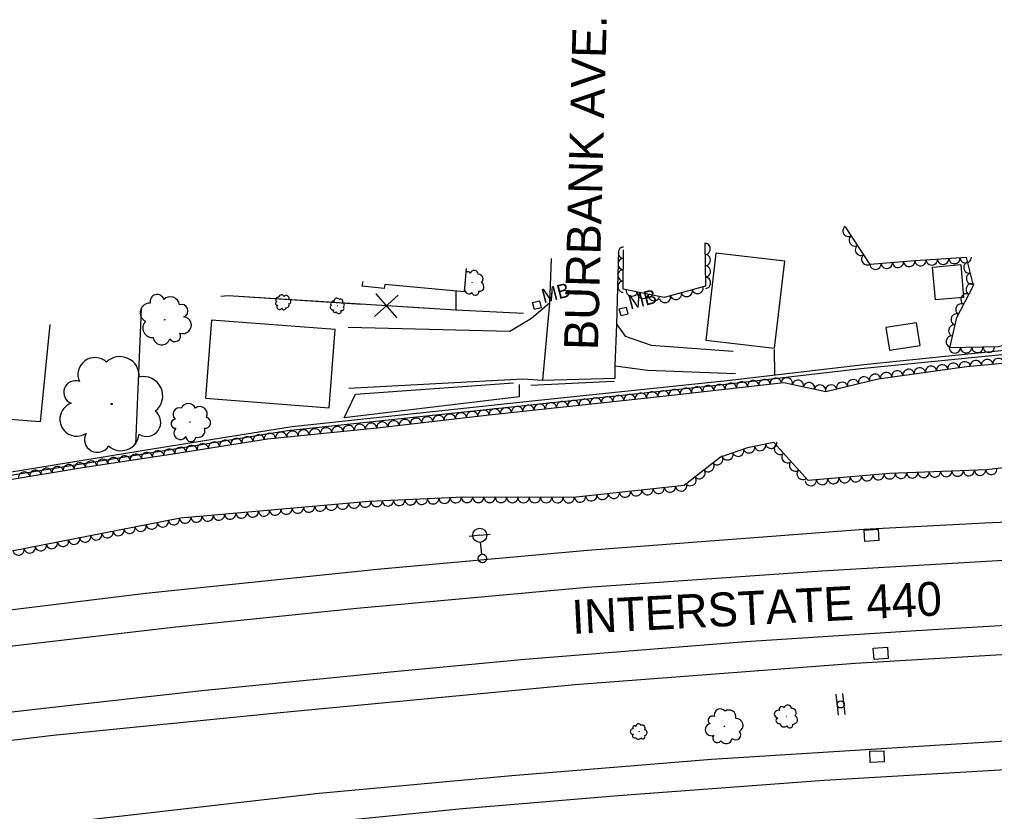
# Model space of a CAD drawing. Extents: x 1722896 to 1754269, y 648279 to 666297.
# Drawn here: x 1748441.7 to 1748786.6, y 652716.7 to 652997.1 of the extents above; entities that cross this region are included whole.
import ezdxf

# ---------------------------------------------------------------- set-up
doc = ezdxf.new("R2010")
doc.units = 0
for name, color, linetype in [('DESIGN - CENTERLINE - Proposed Text', 7, 'Continuous'), ('DESIGN - PUBLIC HEARING - Shapes', 7, 'Continuous'), ('DESIGN - SCRATCH - User 1', 7, 'Continuous'), ('DESIGN - SHEET - Linework', 7, 'Continuous'), ('SURVEY - CENTERLINE - Preliminary Text', 7, 'Continuous'), ('SURVEY - DRAINAGE - Natural Features', 7, 'Continuous'), ('SURVEY - DTM - Breaklines', 7, 'Continuous'), ('SURVEY - VEGETATION - Features with Text', 7, 'Continuous')]:
    doc.layers.add(name, color=color, linetype=linetype)

msp = doc.modelspace()

# ---------------------------------------------------------------- linework, layer by layer
at = {"layer": 'DESIGN - CENTERLINE - Proposed Text'}
for p, q in [((1748624.7, 652895.98), (1748624.7, 652895.98)), ((1748655.37, 652893.7), (1748655.37, 652893.7))]:
    msp.add_line(p, q, dxfattribs=at)
for points in [[(1748708.74, 652880.68), (1748712.37, 652911.5), (1748688.06, 652914.37), (1748684.43, 652883.55)], [(1748765.69, 652897.82), (1748764.7, 652909.44), (1748774.66, 652910.28), (1748775.64, 652898.67)], [(1748623.81, 652894.41), (1748623.17, 652896.88), (1748625.59, 652897.51), (1748626.23, 652895.04)], [(1748654.49, 652892.12), (1748653.85, 652894.59), (1748656.27, 652895.22), (1748656.91, 652892.76)], [(1748553.39, 652887.28), (1748509.56, 652890.66), (1748507.43, 652863.02), (1748551.26, 652859.64)], [(1748759.05, 652889.66), (1748748.19, 652887.99), (1748749.42, 652880.03), (1748760.27, 652881.7)]]:
    msp.add_lwpolyline(points, close=True, dxfattribs=at)
for points in [[(1748599.69, 652908.92), (1748598.93, 652900.7), (1748570.92, 652903.25), (1748570.71, 652901.87), (1748562.92, 652902.68), (1748563.25, 652904.29)], [(1748512.93, 652899.09), (1748515.52, 652899.33), (1748595.99, 652894.24)], [(1748512.93, 652899.09), (1748515.52, 652899.33), (1748562.82, 652896.34)], [(1748575.64, 652899.44), (1748567.25, 652891.95), (1748571.5, 652895.69), (1748567.76, 652899.94), (1748575.14, 652891.45)], [(1748596.01, 652900.97), (1748595.99, 652894.24), (1748619.95, 652893.06)], [(1748596.01, 652900.97), (1748595.99, 652894.24), (1748619.95, 652893.06)], [(1748578.89, 652895.33), (1748595.99, 652894.24)], [(1748482.86, 652846.61), (1748484.89, 652894.56)], [(1748482.86, 652846.61), (1748484.89, 652894.56)], [(1748452.44, 652889.1), (1748449.04, 652854.68), (1748381.16, 652859.87), (1748382.78, 652877.64)], [(1748708.7, 652880.19), (1748708.71, 652871.4)], [(1748708.7, 652880.19), (1748708.71, 652871.4)]]:
    msp.add_lwpolyline(points, dxfattribs=at)
at = {"layer": 'DESIGN - PUBLIC HEARING - Shapes'}
for p, q in [((1748731.39, 652750.76), (1748730.59, 652758.21)), ((1748733.77, 652751.01), (1748732.97, 652758.47))]:
    msp.add_line(p, q, dxfattribs=at)
msp.add_circle((1748732.18, 652754.61), 1.27, dxfattribs=at)
at = {"layer": 'DESIGN - SCRATCH - User 1'}
for points in [[(1748790.37, 652878.49), (1748739.3, 652873.44), (1748689.41, 652867.57), (1748536.49, 652851.45), (1748487.13, 652843.37), (1748386.28, 652827.25), (1748335.33, 652820), (1748335.09, 652821.09), (1748389.37, 652829.14), (1748412.53, 652832.73), (1748489.42, 652845.22), (1748538.11, 652852.92), (1748625.31, 652862.27), (1748692.07, 652869.29), (1748740.35, 652874.92), (1748791.2, 652880.13)], [(1748622.53, 652867.6), (1748649.32, 652868.95), (1748652.09, 652869.02)]]:
    msp.add_lwpolyline(points, dxfattribs=at)
at = {"layer": 'SURVEY - CENTERLINE - Preliminary Text'}
for points in [[(1748629.81, 652912.43), (1748629.17, 652896.63), (1748626.71, 652869.41), (1748652.4, 652870.04), (1748652.38, 652874.47), (1748652.98, 652889.1), (1748653.67, 652915.24)], [(1748629.17, 652896.63), (1748622.81, 652891.16), (1748615.14, 652886.65), (1748558, 652888.05)], [(1748652.98, 652889.1), (1748655.95, 652884.94), (1748665.08, 652881.77), (1748694.14, 652879.67)], [(1748652.38, 652874.47), (1748663.87, 652872.96), (1748694.98, 652871.7)], [(1748558.16, 652866.53), (1748619.76, 652869.82), (1748626.71, 652869.41)], [(1748269.39, 652766.23), (1748294.2, 652769.59), (1748307.79, 652779.34), (1748312.36, 652785.97), (1748313.17, 652790.58), (1748320.06, 652791.55), (1748323.16, 652783.83), (1748334.22, 652778.05), (1748345.91, 652776.99), (1748389.19, 652782.05), (1748486.38, 652793.97), (1748568.16, 652802.49), (1748642.64, 652809.18), (1748740.39, 652816.67), (1748783.13, 652818.84), (1748906.4, 652824.18), (1748968.47, 652827.03), (1749084.89, 652831.6), (1749190.2, 652834.59), (1749291.51, 652838.93)], [(1748268.61, 652753.32), (1748360.46, 652765.93), (1748423.85, 652773.51), (1748496.97, 652782.06), (1748561.03, 652788.66), (1748642.5, 652796.05), (1748725.49, 652801.89), (1748818.01, 652807.27), (1748906.54, 652811.43), (1748985.05, 652814.73), (1749061.36, 652817.38), (1749147.9, 652820.69), (1749253.64, 652823.79), (1749290.07, 652825.1)], [(1748267.16, 652729.5), (1748287.04, 652732.28), (1748334.64, 652738.83), (1748395.77, 652746.97), (1748451.31, 652753.43), (1748506.16, 652759.53), (1748572.91, 652766.14), (1748620.47, 652770.62), (1748698.57, 652776.82), (1748758.82, 652780.76), (1748810.26, 652783.86), (1748854.29, 652786.02), (1748897.18, 652787.93), (1748940.17, 652789.89), (1748998.25, 652791.95), (1749046.64, 652793.77), (1749110.72, 652795.88), (1749196.72, 652799.05), (1749249.2, 652800.84), (1749287.68, 652802.1)], [(1748266.55, 652719.31), (1748296.65, 652723.61), (1748379.82, 652734.82), (1748453.61, 652743.73), (1748532.77, 652751.56), (1748638.29, 652761.63), (1748737.31, 652769.19), (1748841.1, 652775.34), (1749007.34, 652782.06), (1749145.15, 652787.31), (1749250.55, 652790.42), (1749286.58, 652791.57)], [(1749283.39, 652760.99), (1749220.89, 652759), (1749150.06, 652756.51), (1749077.99, 652754.21), (1749010.68, 652751.45), (1748943.79, 652749.33), (1748854.13, 652745.49), (1748765.45, 652740), (1748686.49, 652735.12), (1748615.88, 652729.33), (1748547.7, 652723.09), (1748486.3, 652715.94), (1748414.54, 652707.85), (1748332.51, 652697.65), (1748274.76, 652689.53), (1748264.66, 652688.17)], [(1748264.05, 652678.06), (1748306.33, 652683.86), (1748392.62, 652694.76), (1748459.21, 652702.68), (1748529.85, 652710.85), (1748598.41, 652717.72), (1748653.46, 652722.38), (1748726.39, 652727.74), (1748808.51, 652732.64), (1748888.71, 652736.67), (1748969.37, 652739.8), (1749075.98, 652743.99), (1749164.24, 652746.73), (1749229.65, 652749.37), (1749282.37, 652751.15)]]:
    msp.add_lwpolyline(points, dxfattribs=at)
at = {"layer": 'SURVEY - DRAINAGE - Natural Features'}
for p, q in [((1748743.09, 652814.46), (1748743.09, 652814.46)), ((1748746.35, 652772.68), (1748746.35, 652772.68)), ((1748745.02, 652736.1), (1748745.02, 652736.1))]:
    msp.add_line(p, q, dxfattribs=at)
for points in [[(1748740.71, 652812.32), (1748740.49, 652816.31), (1748745.48, 652816.59), (1748745.7, 652812.6), (1748740.71, 652812.32)], [(1748744.01, 652770.48), (1748743.7, 652774.47), (1748748.68, 652774.86), (1748749, 652770.88), (1748744.01, 652770.48)], [(1748742.61, 652733.99), (1748742.43, 652737.99), (1748747.43, 652738.21), (1748747.61, 652734.22), (1748742.61, 652733.99)]]:
    msp.add_lwpolyline(points, dxfattribs=at)
at = {"layer": 'SURVEY - DTM - Breaklines'}
for p, q in [((1748604.5, 652814.46), (1748600.78, 652814.04)), ((1748604.5, 652814.46), (1748608.23, 652814.88)), ((1748605.26, 652807.76), (1748604.78, 652811.98))]:
    msp.add_line(p, q, dxfattribs=at)
for centre, radius in [((1748604.5, 652814.46), 2.5), ((1748605.43, 652806.27), 1.5)]:
    msp.add_circle(centre, radius, dxfattribs=at)
at = {"layer": 'SURVEY - VEGETATION - Features with Text'}
for points in [[(1748879.88, 652930.65), (1748880.64, 652916.95), (1748877.69, 652910.29), (1748867.75, 652906.92), (1748856.27, 652907.17), (1748835.42, 652907.43), (1748824.01, 652905.12), (1748808.11, 652905.7), (1748799.8, 652904.73), (1748797.08, 652898.85), (1748800.55, 652893.03), (1748804.58, 652887.99), (1748802.75, 652884.45), (1748787.86, 652881.13), (1748770.84, 652880.83), (1748773.24, 652891.51), (1748779.12, 652902.93), (1748776.74, 652912.78), (1748758.48, 652911.64), (1748742.63, 652910.33), (1748733.85, 652923.7)], [(1748684.16, 652917.86), (1748684.3, 652902.67), (1748669.72, 652898.62), (1748655.22, 652901.64), (1748655.39, 652915.49)], [(1748346.82, 652800.87), (1748336.35, 652798.87), (1748337.45, 652813.92), (1748355.71, 652817.09), (1748371.25, 652820.9), (1748391, 652822.04), (1748413.6, 652827.86), (1748437.02, 652833.97), (1748463.93, 652838.42), (1748496.77, 652843.44), (1748529.42, 652848.61), (1748568.15, 652852.49), (1748607.84, 652857.11), (1748668.2, 652863.65), (1748712.06, 652868.56), (1748726.96, 652865.38), (1748745.4, 652869.89), (1748776.71, 652874.16), (1748813.43, 652877.65)], [(1748618.39, 652867.82), (1748618.39, 652863.43), (1748556.52, 652856), (1748560.59, 652864.45), (1748616.4, 652868.44)], [(1748819.78, 652841.84), (1748783.7, 652837.66), (1748749.51, 652836.29), (1748720.73, 652833.82), (1748708.51, 652847.27), (1748699.17, 652845.38), (1748689.64, 652842.16), (1748676.82, 652832.13), (1748637.5, 652827.81), (1748598.73, 652827.95), (1748565.33, 652826.38), (1748498.69, 652820.49), (1748438.96, 652808.83), (1748406.75, 652804.22), (1748367.29, 652802.69), (1748345.24, 652801.27)]]:
    msp.add_lwpolyline(points, dxfattribs=at)
for centre, radius in [((1748601.81, 652903.89), 0.0514), ((1748534.83, 652897.01), 0.0319), ((1748554.12, 652895.72), 0.0306), ((1748493.03, 652890.76), 0.105), ((1748474.3, 652860.93), 0.21), ((1748502.04, 652854.57), 0.0806), ((1748712.98, 652750.31), 0.0474), ((1748691.06, 652746.82), 0.0749), ((1748660.83, 652744.92), 0.0331)]:
    msp.add_circle(centre, radius, dxfattribs=at)
for centre, radius, start, end in [((1748600.2, 652906.78), 1.01, 26.4849, 129.0201), ((1748602.5, 652906.75), 1.47, 4.3688, 161.1577), ((1748603.99, 652905.19), 1.68, 313.4215, 90.9458), ((1748604.32, 652902.53), 1.67, 264.3173, 60.1558), ((1748490.38, 652897.21), 2.51, 17.7335, 192.7338), ((1748495.03, 652895.66), 3.23, 7.5746, 134.4203), ((1748533.22, 652897.87), 0.915, 79.5124, 236.3013), ((1748534.4, 652898.52), 1.04, 28.5651, 166.0894), ((1748536.05, 652898.29), 1.04, 339.461, 135.2995), ((1748553.95, 652897.42), 0.993, 28.5484, 184.3869), ((1748598.81, 652902.5), 1.12, 279.4294, 286.4434), ((1748600.7, 652901.55), 1.58, 184.4113, 311.257), ((1748602.94, 652900.66), 1.23, 194.5702, 9.5705), ((1748487.78, 652893.26), 3.4, 87.4806, 243.3191), ((1748498.99, 652893.94), 2.28, 292.2876, 109.6067), ((1748532.84, 652896.5), 0.628, 101.6286, 280.3742), ((1748533.67, 652895.31), 0.913, 141.6492, 335.0689), ((1748535.19, 652894.98), 0.695, 184.2679, 1.5871), ((1748536.06, 652895.97), 0.985, 259.555, 26.4006), ((1748536.95, 652897.17), 0.764, 269.7139, 84.7141), ((1748552.48, 652895.1), 0.878, 128.5999, 285.3888), ((1748552.75, 652896.36), 1, 77.6526, 215.1768), ((1748555.33, 652897.36), 0.733, 318.8013, 133.8016), ((1748555.82, 652894.71), 0.666, 233.3554, 50.6745), ((1748555.65, 652895.97), 0.944, 308.6424, 75.4881), ((1748499.5, 652888.86), 3, 249.6689, 83.0886), ((1748553.24, 652893.96), 0.602, 150.716, 329.4617), ((1748554.62, 652893.82), 0.876, 190.7367, 24.1564), ((1748488.74, 652887.87), 3.42, 136.5848, 274.109), ((1748491.96, 652884.86), 3, 187.5321, 344.321), ((1748496.64, 652885.07), 2.06, 209.6482, 28.3939), ((1748477.16, 652870.88), 6.84, 356.5603, 134.0846), ((1748468.36, 652871.35), 6.01, 47.5076, 204.2965), ((1748485.55, 652863.85), 6.8, 307.4562, 103.2946), ((1748461.45, 652865.02), 4.12, 69.6237, 248.3694), ((1748461.94, 652855.54), 5.99, 109.6444, 303.0641), ((1748501.44, 652858.51), 2.63, 21.2899, 158.8141), ((1748486.65, 652854.46), 5.01, 237.7091, 52.7093), ((1748498.28, 652857.26), 2.31, 72.2372, 229.0261), ((1748505.5, 652857.4), 2.62, 332.1857, 128.0242), ((1748496.89, 652853.93), 1.59, 94.3533, 273.099), ((1748507.4, 652854.3), 1.93, 262.4386, 77.4389), ((1748469.25, 652848.4), 4.56, 152.2631, 329.5822), ((1748477.54, 652850.86), 6.46, 227.5501, 354.3958), ((1748498.59, 652850.7), 2.31, 134.374, 327.7937), ((1748504.8, 652851.57), 2.49, 252.2797, 19.1254), ((1748502.29, 652849.38), 1.76, 176.9927, 354.3118), ((1748711.35, 652752.88), 0.932, 29.6511, 208.3967), ((1748713.46, 652752.98), 1.36, 7.5349, 164.3238), ((1748686.78, 652749.02), 1.47, 60.0599, 238.8055), ((1748689.59, 652750.85), 2.15, 37.9437, 194.7326), ((1748692.66, 652750.16), 2.45, 346.9965, 124.5207), ((1748710.05, 652751.17), 1.35, 69.6717, 263.0914), ((1748710.28, 652748.87), 1.03, 112.2904, 289.6096), ((1748714.92, 652751.61), 1.55, 316.5876, 94.1119), ((1748715.35, 652749.18), 1.54, 267.4835, 63.322), ((1748659.26, 652746.36), 0.651, 44.7454, 223.4911), ((1748660.67, 652746.81), 0.948, 22.6293, 179.4182), ((1748661.9, 652746.16), 1.08, 331.682, 109.2062), ((1748686.39, 652745.65), 2.14, 100.0806, 293.5002), ((1748695.21, 652747.18), 2.43, 297.8923, 93.7308), ((1748712.08, 652748.09), 1.46, 187.5775, 314.4231), ((1748714.18, 652747.39), 1.13, 197.7364, 12.7367), ((1748658.7, 652744.97), 0.946, 84.7661, 278.1858), ((1748659.28, 652743.46), 0.72, 127.3848, 304.7039), ((1748662.17, 652743.17), 0.791, 212.8307, 27.831), ((1748662.64, 652744.59), 1.07, 282.5778, 78.4163), ((1748688.54, 652742.7), 1.63, 142.6992, 320.0184), ((1748695.04, 652743.81), 1.79, 228.1452, 43.1455), ((1748660.63, 652743.26), 1.02, 202.6718, 329.5175), ((1748691.61, 652743.08), 2.31, 217.9863, 344.8319)]:
    msp.add_arc(centre, radius, start, end, dxfattribs=at)
for centre, major_axis in [((1748734.86, 652922.15), (-1.1, 1.67)), ((1748737.06, 652918.81), (-1.1, 1.67)), ((1748655.38, 652914.5), (0.02, 2)), ((1748684.18, 652915.86), (0.02, -2)), ((1748739.26, 652915.47), (-1.1, 1.67)), ((1748655.33, 652910.5), (0.02, 2)), ((1748684.22, 652911.86), (0.02, -2)), ((1748741.46, 652912.13), (-1.1, 1.67)), ((1748764.42, 652912.01), (-2, -0.13)), ((1748768.41, 652912.26), (-2, -0.13)), ((1748772.41, 652912.51), (-2, -0.13)), ((1748776.4, 652912.76), (-2, -0.13)), ((1748655.28, 652906.5), (0.02, 2)), ((1748684.25, 652907.86), (0.02, -2)), ((1748744.48, 652910.48), (-1.99, -0.16)), ((1748748.47, 652910.81), (-1.99, -0.16)), ((1748752.45, 652911.14), (-1.99, -0.16)), ((1748756.44, 652911.47), (-1.99, -0.16)), ((1748760.43, 652911.76), (-2, -0.13)), ((1748777.6, 652909.23), (-0.47, 1.94)), ((1748684.29, 652903.86), (0.02, -2)), ((1748778.54, 652905.34), (-0.47, 1.94)), ((1748655.23, 652902.5), (0.02, 2)), ((1748681.59, 652901.92), (-1.93, -0.53)), ((1748778.42, 652901.58), (0.92, 1.78)), ((1748658.29, 652901), (-1.96, 0.41)), ((1748662.2, 652900.18), (-1.96, 0.41)), ((1748666.12, 652899.37), (-1.96, 0.41)), ((1748670.03, 652898.71), (-1.93, -0.53)), ((1748673.89, 652899.78), (-1.93, -0.53)), ((1748677.74, 652900.85), (-1.93, -0.53)), ((1748776.59, 652898.02), (0.92, 1.78)), ((1748774.76, 652894.46), (0.92, 1.78)), ((1748773.09, 652890.85), (0.44, 1.95)), ((1748772.22, 652886.95), (0.44, 1.95)), ((1748771.34, 652883.04), (0.44, 1.95)), ((1748772.57, 652880.86), (-2, -0.04)), ((1748776.56, 652880.93), (-2, -0.04)), ((1748780.56, 652881), (-2, -0.04)), ((1748784.56, 652881.07), (-2, -0.04)), ((1748764.12, 652872.44), (1.98, 0.27)), ((1748768.08, 652872.98), (1.98, 0.27)), ((1748772.05, 652873.52), (1.98, 0.27)), ((1748776.01, 652874.06), (1.98, 0.27)), ((1748779.99, 652874.47), (1.99, 0.19)), ((1748783.97, 652874.85), (1.99, 0.19)), ((1748787.95, 652875.23), (1.99, 0.19)), ((1748740.44, 652868.68), (1.94, 0.48)), ((1748744.32, 652869.63), (1.94, 0.48)), ((1748748.27, 652870.28), (1.98, 0.27)), ((1748752.23, 652870.82), (1.98, 0.27)), ((1748756.19, 652871.36), (1.98, 0.27)), ((1748760.16, 652871.9), (1.98, 0.27)), ((1748681.36, 652865.12), (1.99, 0.22)), ((1748685.34, 652865.57), (1.99, 0.22)), ((1748689.31, 652866.01), (1.99, 0.22)), ((1748693.29, 652866.46), (1.99, 0.22)), ((1748697.26, 652866.9), (1.99, 0.22)), ((1748701.24, 652867.35), (1.99, 0.22)), ((1748705.21, 652867.79), (1.99, 0.22)), ((1748709.19, 652868.24), (1.99, 0.22)), ((1748713.15, 652868.33), (1.96, -0.42)), ((1748717.06, 652867.49), (1.96, -0.42)), ((1748720.97, 652866.66), (1.96, -0.42)), ((1748724.88, 652865.82), (1.96, -0.42)), ((1748728.78, 652865.83), (1.94, 0.48)), ((1748732.67, 652866.78), (1.94, 0.48)), ((1748736.55, 652867.73), (1.94, 0.48)), ((1748653.53, 652862.06), (1.99, 0.22)), ((1748657.51, 652862.49), (1.99, 0.22)), ((1748661.48, 652862.93), (1.99, 0.22)), ((1748665.46, 652863.36), (1.99, 0.22)), ((1748669.44, 652863.79), (1.99, 0.22)), ((1748673.41, 652864.24), (1.99, 0.22)), ((1748677.39, 652864.68), (1.99, 0.22)), ((1748621.72, 652858.61), (1.99, 0.22)), ((1748625.69, 652859.04), (1.99, 0.22)), ((1748629.67, 652859.48), (1.99, 0.22)), ((1748633.65, 652859.91), (1.99, 0.22)), ((1748637.62, 652860.34), (1.99, 0.22)), ((1748641.6, 652860.77), (1.99, 0.22)), ((1748645.58, 652861.2), (1.99, 0.22)), ((1748649.55, 652861.63), (1.99, 0.22)), ((1748589.92, 652855.02), (1.99, 0.23)), ((1748593.89, 652855.49), (1.99, 0.23)), ((1748597.87, 652855.95), (1.99, 0.23)), ((1748601.84, 652856.41), (1.99, 0.23)), ((1748605.81, 652856.87), (1.99, 0.23)), ((1748609.79, 652857.32), (1.99, 0.22)), ((1748613.76, 652857.75), (1.99, 0.22)), ((1748617.74, 652858.18), (1.99, 0.22)), ((1748558.12, 652851.48), (1.99, 0.2)), ((1748562.1, 652851.88), (1.99, 0.2)), ((1748566.08, 652852.28), (1.99, 0.2)), ((1748570.05, 652852.71), (1.99, 0.23)), ((1748574.03, 652853.17), (1.99, 0.23)), ((1748578, 652853.64), (1.99, 0.23)), ((1748581.97, 652854.1), (1.99, 0.23)), ((1748585.95, 652854.56), (1.99, 0.23)), ((1748526.3, 652848.11), (1.98, 0.31)), ((1748530.26, 652848.69), (1.99, 0.2)), ((1748534.24, 652849.09), (1.99, 0.2)), ((1748538.22, 652849.49), (1.99, 0.2)), ((1748542.2, 652849.89), (1.99, 0.2)), ((1748546.18, 652850.29), (1.99, 0.2)), ((1748550.16, 652850.69), (1.99, 0.2)), ((1748554.14, 652851.08), (1.99, 0.2)), ((1748506.54, 652844.99), (1.98, 0.31)), ((1748510.5, 652845.61), (1.98, 0.31)), ((1748514.45, 652846.24), (1.98, 0.31)), ((1748518.4, 652846.86), (1.98, 0.31)), ((1748522.35, 652847.49), (1.98, 0.31)), ((1748703.68, 652846.29), (-1.96, -0.4)), ((1748707.6, 652847.08), (-1.96, -0.4)), ((1748710.58, 652845), (-1.34, 1.48)), ((1748482.83, 652841.31), (1.98, 0.3)), ((1748486.78, 652841.92), (1.98, 0.3)), ((1748490.74, 652842.52), (1.98, 0.3)), ((1748494.69, 652843.13), (1.98, 0.3)), ((1748498.64, 652843.74), (1.98, 0.31)), ((1748502.59, 652844.36), (1.98, 0.31)), ((1748692.16, 652843.01), (-1.9, -0.64)), ((1748695.95, 652844.29), (-1.9, -0.64)), ((1748699.76, 652845.5), (-1.96, -0.4)), ((1748713.27, 652842.04), (-1.34, 1.48)), ((1748459.11, 652837.62), (1.97, 0.33)), ((1748463.06, 652838.28), (1.97, 0.33)), ((1748467.01, 652838.89), (1.98, 0.3)), ((1748470.97, 652839.5), (1.98, 0.3)), ((1748474.92, 652840.1), (1.98, 0.3)), ((1748478.87, 652840.71), (1.98, 0.3)), ((1748685.43, 652838.87), (-1.58, -1.23)), ((1748688.58, 652841.34), (-1.58, -1.23)), ((1748715.96, 652839.08), (-1.34, 1.48)), ((1748443.33, 652835.01), (1.97, 0.33)), ((1748447.27, 652835.66), (1.97, 0.33)), ((1748451.22, 652836.32), (1.97, 0.33)), ((1748455.17, 652836.97), (1.97, 0.33)), ((1748682.28, 652836.41), (-1.58, -1.23)), ((1748718.65, 652836.12), (-1.34, 1.48)), ((1748745.54, 652835.95), (-1.99, -0.17)), ((1748749.52, 652836.29), (-2, -0.08)), ((1748753.52, 652836.45), (-2, -0.08)), ((1748757.52, 652836.61), (-2, -0.08)), ((1748761.52, 652836.77), (-2, -0.08)), ((1748765.51, 652836.93), (-2, -0.08)), ((1748769.51, 652837.09), (-2, -0.08)), ((1748773.51, 652837.25), (-2, -0.08)), ((1748777.5, 652837.41), (-2, -0.08)), ((1748781.5, 652837.57), (-2, -0.08)), ((1748785.49, 652837.87), (-1.99, -0.23)), ((1748679.13, 652833.94), (-1.58, -1.23)), ((1748721.63, 652833.9), (-1.99, -0.17)), ((1748725.61, 652834.24), (-1.99, -0.17)), ((1748729.6, 652834.58), (-1.99, -0.17)), ((1748733.58, 652834.93), (-1.99, -0.17)), ((1748737.57, 652835.27), (-1.99, -0.17)), ((1748741.55, 652835.61), (-1.99, -0.17)), ((1748647.93, 652828.96), (-1.99, -0.22)), ((1748651.91, 652829.4), (-1.99, -0.22)), ((1748655.88, 652829.83), (-1.99, -0.22)), ((1748659.86, 652830.27), (-1.99, -0.22)), ((1748663.83, 652830.7), (-1.99, -0.22)), ((1748667.81, 652831.14), (-1.99, -0.22)), ((1748671.79, 652831.58), (-1.99, -0.22)), ((1748675.76, 652832.01), (-1.99, -0.22)), ((1748556.07, 652825.56), (-1.99, -0.18)), ((1748560.05, 652825.91), (-1.99, -0.18)), ((1748564.04, 652826.26), (-1.99, -0.18)), ((1748568.03, 652826.5), (-2, -0.09)), ((1748572.02, 652826.69), (-2, -0.09)), ((1748576.02, 652826.88), (-2, -0.09)), ((1748580.01, 652827.07), (-2, -0.09)), ((1748584.01, 652827.26), (-2, -0.09)), ((1748588.01, 652827.44), (-2, -0.09)), ((1748592, 652827.63), (-2, -0.09)), ((1748596, 652827.82), (-2, -0.09)), ((1748599.99, 652827.94), (-2, 0.01)), ((1748603.99, 652827.93), (-2, 0.01)), ((1748607.99, 652827.92), (-2, 0.01)), ((1748611.99, 652827.9), (-2, 0.01)), ((1748615.99, 652827.89), (-2, 0.01)), ((1748619.99, 652827.87), (-2, 0.01)), ((1748623.99, 652827.86), (-2, 0.01)), ((1748627.99, 652827.85), (-2, 0.01)), ((1748631.99, 652827.83), (-2, 0.01)), ((1748635.99, 652827.82), (-2, 0.01)), ((1748639.98, 652828.09), (-1.99, -0.22)), ((1748643.95, 652828.52), (-1.99, -0.22)), ((1748520.21, 652822.39), (-1.99, -0.18)), ((1748524.19, 652822.74), (-1.99, -0.18)), ((1748528.17, 652823.1), (-1.99, -0.18)), ((1748532.16, 652823.45), (-1.99, -0.18)), ((1748536.14, 652823.8), (-1.99, -0.18)), ((1748540.13, 652824.15), (-1.99, -0.18)), ((1748544.11, 652824.5), (-1.99, -0.18)), ((1748548.1, 652824.85), (-1.99, -0.18)), ((1748552.08, 652825.21), (-1.99, -0.18)), ((1748488.48, 652818.5), (-1.96, -0.38)), ((1748492.41, 652819.27), (-1.96, -0.38)), ((1748496.33, 652820.03), (-1.96, -0.38)), ((1748500.28, 652820.63), (-1.99, -0.18)), ((1748504.27, 652820.99), (-1.99, -0.18)), ((1748508.25, 652821.34), (-1.99, -0.18)), ((1748512.24, 652821.69), (-1.99, -0.18)), ((1748516.22, 652822.04), (-1.99, -0.18)), ((1748472.78, 652815.43), (-1.96, -0.38)), ((1748476.7, 652816.2), (-1.96, -0.38)), ((1748480.63, 652816.97), (-1.96, -0.38)), ((1748484.56, 652817.73), (-1.96, -0.38)), ((1748453.15, 652811.6), (-1.96, -0.38)), ((1748457.08, 652812.37), (-1.96, -0.38)), ((1748461, 652813.14), (-1.96, -0.38)), ((1748464.93, 652813.9), (-1.96, -0.38)), ((1748468.85, 652814.67), (-1.96, -0.38)), ((1748441.37, 652809.3), (-1.96, -0.38)), ((1748445.3, 652810.07), (-1.96, -0.38)), ((1748449.22, 652810.84), (-1.96, -0.38))]:
    msp.add_ellipse(centre, major_axis=major_axis, ratio=0.940188, start_param=0, end_param=3.141593, dxfattribs=at)

# ---------------------------------------------------------------- texts
at = {"layer": 'DESIGN - CENTERLINE - Proposed Text'}
for rotation, p in [(14.6183, (1748627.11, 652896.61)), (14.6156, (1748657.79, 652894.33))]:
    msp.add_text('MB', height=5, rotation=rotation, dxfattribs=at).set_placement(p)
at = {"layer": 'DESIGN - SHEET - Linework'}
for s, rotation, p in [('BURBANK AVE.', 88.4707, (1748646.28, 652879.91)), ('INTERSTATE 440', 2.9132, (1748637.34, 652779.51))]:
    msp.add_text(s, height=12, rotation=rotation, dxfattribs=at).set_placement(p)

doc.saveas('drawing.dxf')
